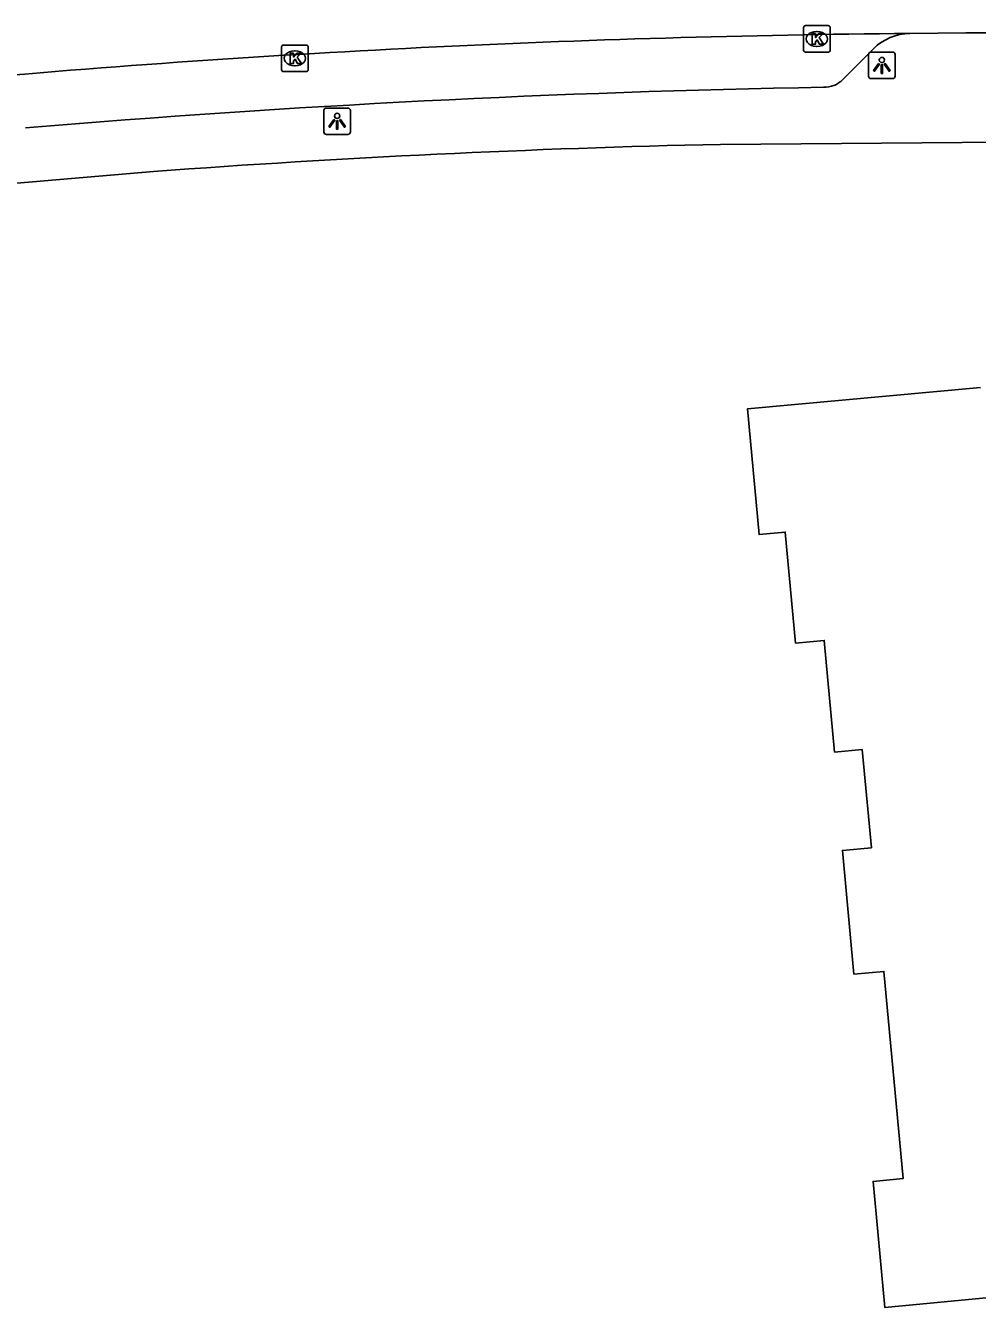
# Model space of a CAD drawing. Extents: x 157793 to 159380, y 380882 to 382313.
# Drawn here: x 158253.39 to 158289.2, y 381211.4 to 381259.62 of the extents above; entities that cross this region are included whole.
import ezdxf

# ---------------------------------------------------------------- set-up
doc = ezdxf.new("R2010")
doc.units = 0
for name, color, linetype in [('IMGEO_Kolk', 7, 'Continuous'), ('IMGEO_Lichtpunt', 7, 'Continuous'), ('IMGEO_Pand', 7, 'Continuous'), ('IMGEO_Rijbaan_lokaal_gesloten', 7, 'Continuous'), ('IMGEO_Voetpad_open', 7, 'Continuous')]:
    doc.layers.add(name, color=color, linetype=linetype)

msp = doc.modelspace()

# ---------------------------------------------------------------- linework, layer by layer
at = {"layer": 'IMGEO_Kolk'}
for p, q in [((158282.66, 381258.693), (158282.66, 381259.545)), ((158282.735, 381259.619), (158283.587, 381259.619)), ((158283.148, 381259.399), (158283.173, 381259.399)), ((158283.661, 381259.545), (158283.661, 381258.693)), ((158263.095, 381258.89), (158263.947, 381258.89)), ((158263.02, 381257.964), (158263.02, 381258.816)), ((158263.508, 381258.67), (158263.533, 381258.67)), ((158264.021, 381258.816), (158264.021, 381257.964)), ((158283.587, 381258.619), (158282.735, 381258.619)), ((158283.171, 381258.839), (158283.146, 381258.839)), ((158263.947, 381257.89), (158263.095, 381257.89)), ((158263.531, 381258.11), (158263.506, 381258.11))]:
    msp.add_line(p, q, dxfattribs=at)
for points in [[(158282.66, 381258.693), (158282.66, 381259.545)], [(158282.735, 381259.619), (158283.587, 381259.619)], [(158283.661, 381259.545), (158283.661, 381258.693)], [(158263.095, 381258.89), (158263.947, 381258.89)], [(158282.981, 381259.319), (158283.104, 381259.319), (158283.104, 381259.168), (158283.234, 381259.319), (158283.398, 381259.319), (158283.252, 381259.168), (158283.405, 381258.919), (158283.253, 381258.919), (158283.168, 381259.083), (158283.104, 381259.016), (158283.104, 381258.919), (158282.981, 381258.919), (158282.981, 381259.319)], [(158263.02, 381257.964), (158263.02, 381258.816)], [(158263.341, 381258.59), (158263.464, 381258.59), (158263.464, 381258.439), (158263.594, 381258.59), (158263.758, 381258.59), (158263.612, 381258.439), (158263.765, 381258.19), (158263.613, 381258.19), (158263.528, 381258.354), (158263.464, 381258.287), (158263.464, 381258.19), (158263.341, 381258.19), (158263.341, 381258.59)], [(158264.021, 381258.816), (158264.021, 381257.964)], [(158283.587, 381258.619), (158282.735, 381258.619)], [(158263.947, 381257.89), (158263.095, 381257.89)]]:
    msp.add_lwpolyline(points, dxfattribs=at)
for centre, start, end in [((158282.737, 381259.543), 91.552, 178.448), ((158282.737, 381259.543), 91.552, 178.448), ((158283.585, 381259.543), 1.552, 88.448), ((158283.585, 381259.543), 1.552, 88.448), ((158263.097, 381258.814), 91.552, 178.448), ((158263.097, 381258.814), 91.552, 178.448), ((158263.945, 381258.814), 1.552, 88.448), ((158263.945, 381258.814), 1.552, 88.448), ((158282.737, 381258.695), 181.552, 268.448), ((158282.737, 381258.695), 181.552, 268.448), ((158283.585, 381258.695), 271.552, 358.448), ((158283.585, 381258.695), 271.552, 358.448), ((158263.097, 381257.966), 181.552, 268.448), ((158263.097, 381257.966), 181.552, 268.448), ((158263.945, 381257.966), 271.552, 358.448), ((158263.945, 381257.966), 271.552, 358.448)]:
    msp.add_arc(centre, 0.0765, start, end, dxfattribs=at)
for centre, major_axis, ratio, start_param, end_param in [((158283.147, 381259.119), (-0.387, 0.002), 0.722429, 4.712389, 7.853982), ((158283.172, 381259.119), (-0.39, 0.002), 0.717154, 1.570796, 4.712389), ((158263.507, 381258.39), (-0.387, 0.002), 0.722429, 4.712389, 7.853982), ((158263.532, 381258.39), (-0.39, 0.002), 0.717154, 1.570796, 4.712389)]:
    msp.add_ellipse(centre, major_axis=major_axis, ratio=ratio, start_param=start_param, end_param=end_param, dxfattribs=at)
at = {"layer": 'IMGEO_Lichtpunt'}
for p, q in [((158285.107, 381258.529), (158285.107, 381257.722)), ((158285.107, 381258.529), (158285.107, 381257.722)), ((158286.009, 381258.624), (158285.201, 381258.624)), ((158286.009, 381258.624), (158285.201, 381258.624)), ((158286.103, 381257.722), (158286.103, 381258.529)), ((158286.103, 381257.722), (158286.103, 381258.529)), ((158285.201, 381257.628), (158286.009, 381257.628)), ((158285.201, 381257.628), (158286.009, 381257.628)), ((158265.514, 381256.521), (158264.706, 381256.521)), ((158265.514, 381256.521), (158264.706, 381256.521)), ((158264.612, 381256.426), (158264.612, 381255.619)), ((158264.612, 381256.426), (158264.612, 381255.619)), ((158265.608, 381255.619), (158265.608, 381256.426)), ((158265.608, 381255.619), (158265.608, 381256.426)), ((158264.706, 381255.525), (158265.514, 381255.525)), ((158264.706, 381255.525), (158265.514, 381255.525))]:
    msp.add_line(p, q, dxfattribs=at)
for points in [[(158285.481, 381258.193), (158285.52, 381258.165), (158285.332, 381257.903), (158285.294, 381257.93), (158285.481, 381258.193)], [(158285.583, 381258.145), (158285.63, 381258.145), (158285.63, 381257.823), (158285.583, 381257.823), (158285.583, 381258.145)], [(158285.693, 381258.165), (158285.731, 381258.192), (158285.918, 381257.93), (158285.879, 381257.902), (158285.693, 381258.165)], [(158264.986, 381256.09), (158265.025, 381256.062), (158264.837, 381255.8), (158264.799, 381255.827), (158264.986, 381256.09)], [(158265.088, 381256.042), (158265.135, 381256.042), (158265.135, 381255.72), (158265.088, 381255.72), (158265.088, 381256.042)], [(158265.198, 381256.062), (158265.236, 381256.089), (158265.423, 381255.827), (158265.384, 381255.799), (158265.198, 381256.062)]]:
    msp.add_lwpolyline(points, dxfattribs=at)
for centre in [(158285.606, 381258.327), (158265.111, 381256.224)]:
    msp.add_circle(centre, 0.0994, dxfattribs=at)
for centre, start, end in [((158285.201, 381258.529), 90, 180), ((158285.201, 381258.529), 90, 180), ((158286.009, 381258.529), 0, 90), ((158286.009, 381258.529), 0, 90), ((158285.201, 381257.722), 180, 270), ((158285.201, 381257.722), 180, 270), ((158286.009, 381257.722), 270, 0), ((158286.009, 381257.722), 270, 360), ((158264.706, 381256.426), 90, 180), ((158264.706, 381256.426), 90, 180), ((158265.514, 381256.426), 0, 90), ((158265.514, 381256.426), 0, 90), ((158264.706, 381255.619), 180, 270), ((158264.706, 381255.619), 180, 270), ((158265.514, 381255.619), 270, 0), ((158265.514, 381255.619), 270, 360)]:
    msp.add_arc(centre, 0.0946, start, end, dxfattribs=at)
at = {"layer": 'IMGEO_Pand'}
msp.add_lwpolyline([(158289.914, 381211.793), (158285.717, 381211.403), (158285.277, 381216.142), (158286.403, 381216.247), (158285.68, 381224.042), (158284.552, 381223.938), (158284.12, 381228.59), (158285.211, 381228.691), (158284.869, 381232.385), (158283.829, 381232.289), (158283.439, 381236.493), (158282.357, 381236.393), (158281.97, 381240.567), (158280.984, 381240.476), (158280.546, 381245.199), (158289.317, 381246.013)], dxfattribs=at)
at = {"layer": 'IMGEO_Rijbaan_lokaal_gesloten'}
msp.add_lwpolyline([(158290.731, 381259.346), (158288.767, 381259.35), (158286.662, 381259.328)], dxfattribs=at)
msp.add_arc((158290.534, 380811.647), 447.698, 90.49556, 95.20451, dxfattribs=at)
at = {"layer": 'IMGEO_Voetpad_open'}
for points in [[(158285.291, 381258.753), (158284.131, 381257.594)], [(158279.533, 381255.153), (158312.882, 381255.424)], [(158238.203, 381252.426), (158258.201, 381254.133)]]:
    msp.add_lwpolyline(points, dxfattribs=at)
for centre, radius, start, end in [((158286.705, 381257.304), 2.024, 91.2095, 134.297), ((158283.459, 381258.224), 0.922, 266.8562, 316.8559), ((158291.732, 380797.835), 459.544, 91.03787, 94.78613), ((158288.428, 380845.541), 409.709, 91.24408, 94.231)]:
    msp.add_arc(centre, radius, start, end, dxfattribs=at)

doc.saveas('drawing.dxf')
